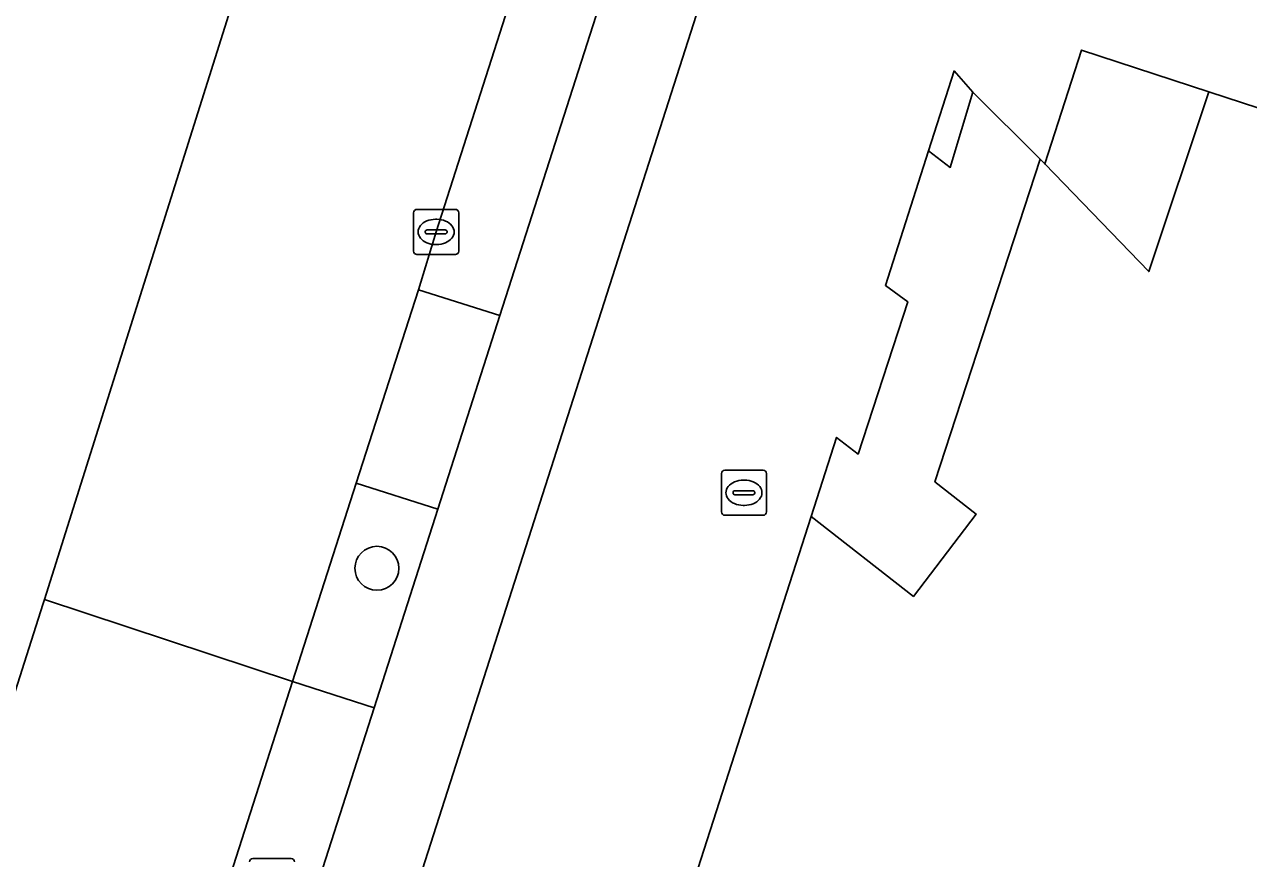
# Model space of a CAD drawing. Extents: x 161087 to 161926, y 382572 to 383873.
# Drawn here: x 161107.67 to 161134.86, y 383387.22 to 383405.74 of the extents above; entities that cross this region are included whole.
import ezdxf

# ---------------------------------------------------------------- set-up
doc = ezdxf.new("R2010")
doc.units = 0
for name, color, linetype in [('IMGEO_Berm_groen', 7, 'Continuous'), ('IMGEO_Boom', 7, 'Continuous'), ('IMGEO_Brandkraan', 7, 'Continuous'), ('IMGEO_Fietspad_gesloten', 7, 'Continuous'), ('IMGEO_Kolk', 7, 'Continuous'), ('IMGEO_Pand', 7, 'Continuous'), ('IMGEO_Pand_overbouw', 7, 'Continuous'), ('IMGEO_Rijbaan_lokaal_gesloten', 7, 'Continuous'), ('IMGEO_Rijbaan_lokaal_open', 7, 'Continuous'), ('IMGEO_Rioolput', 7, 'Continuous'), ('IMGEO_Voetpad_open', 7, 'Continuous')]:
    doc.layers.add(name, color=color, linetype=linetype)

msp = doc.modelspace()

# ---------------------------------------------------------------- linework, layer by layer
at = {"layer": 'IMGEO_Berm_groen'}
msp.add_lwpolyline([(161127.511, 383435.3), (161126.219, 383430.427), (161122.46, 383418.773), (161116.813, 383401.135), (161116.421, 383399.847), (161118.23, 383399.279), (161126.242, 383424.257), (161134.175, 383449.057)], dxfattribs=at)
msp.add_lwpolyline([(161116.849, 383394.973), (161115.038, 383395.556), (161113.625, 383391.147), (161115.434, 383390.563)], close=True, dxfattribs=at)
at = {"layer": 'IMGEO_Boom'}
msp.add_circle((161115.497, 383393.663), 0.489, dxfattribs=at)
at = {"layer": 'IMGEO_Brandkraan'}
for p, q in [((161123.148, 383394.915), (161123.148, 383395.767)), ((161123.223, 383395.841), (161124.075, 383395.841)), ((161123.636, 383395.621), (161123.661, 383395.621)), ((161124.149, 383395.767), (161124.149, 383394.915)), ((161123.407, 383395.335), (161123.407, 383395.347)), ((161123.45, 383395.384), (161123.848, 383395.384)), ((161123.891, 383395.347), (161123.891, 383395.335)), ((161123.845, 383395.298), (161123.447, 383395.298)), ((161123.659, 383395.061), (161123.634, 383395.061)), ((161124.075, 383394.841), (161123.223, 383394.841))]:
    msp.add_line(p, q, dxfattribs=at)
for points in [[(161123.148, 383394.915), (161123.148, 383395.767)], [(161123.223, 383395.841), (161124.075, 383395.841)], [(161124.149, 383395.767), (161124.149, 383394.915)], [(161124.075, 383394.841), (161123.223, 383394.841)]]:
    msp.add_lwpolyline(points, dxfattribs=at)
for centre, radius, start, end in [((161123.225, 383395.765), 0.0765, 91.552, 178.448), ((161123.225, 383395.765), 0.0765, 91.552, 178.448), ((161124.073, 383395.765), 0.0765, 1.552, 88.448), ((161124.073, 383395.765), 0.0765, 1.552, 88.448), ((161123.447, 383395.344), 0.0403, 85.8775, 175.7526), ((161123.444, 383395.334), 0.0366, 178.938, 274.7102), ((161123.848, 383395.341), 0.043, 264.8664, 352.4533), ((161123.852, 383395.346), 0.0386, 1.7309, 96.639), ((161123.225, 383394.917), 0.0765, 181.552, 268.448), ((161123.225, 383394.917), 0.0765, 181.552, 268.448), ((161124.073, 383394.917), 0.0765, 271.552, 358.448), ((161124.073, 383394.917), 0.0765, 271.552, 358.448)]:
    msp.add_arc(centre, radius, start, end, dxfattribs=at)
for centre, major_axis, ratio, start_param, end_param in [((161123.635, 383395.341), (-0.387, 0.002), 0.722429, 4.712389, 7.853982), ((161123.66, 383395.341), (-0.39, 0.002), 0.717154, 1.570796, 4.712389)]:
    msp.add_ellipse(centre, major_axis=major_axis, ratio=ratio, start_param=start_param, end_param=end_param, dxfattribs=at)
at = {"layer": 'IMGEO_Fietspad_gesloten'}
msp.add_lwpolyline([(161155.682, 383515.827), (161151.246, 383501.964), (161146.975, 383488.617), (161146.735, 383487.867), (161138.885, 383463.652), (161136.844, 383457.354), (161135.989, 383454.718), (161134.743, 383450.833), (161134.175, 383449.057), (161126.242, 383424.257), (161118.23, 383399.279), (161116.849, 383394.973), (161115.434, 383390.563), (161111.001, 383376.742), (161110.893, 383376.406), (161104.03, 383354.985), (161103.525, 383353.409), (161105.564, 383352.758), (161112.902, 383375.733), (161128.554, 383424.564)], dxfattribs=at)
at = {"layer": 'IMGEO_Kolk'}
for p, q in [((161116.387, 383401.635), (161117.239, 383401.635)), ((161116.312, 383400.709), (161116.312, 383401.561)), ((161116.8, 383401.415), (161116.825, 383401.415)), ((161117.313, 383401.561), (161117.313, 383400.709)), ((161116.571, 383401.129), (161116.571, 383401.141)), ((161117.009, 383401.092), (161116.611, 383401.092)), ((161116.614, 383401.178), (161117.012, 383401.178)), ((161117.055, 383401.141), (161117.055, 383401.129)), ((161116.823, 383400.855), (161116.798, 383400.855)), ((161117.239, 383400.635), (161116.387, 383400.635))]:
    msp.add_line(p, q, dxfattribs=at)
for points in [[(161116.387, 383401.635), (161117.239, 383401.635)], [(161116.312, 383400.709), (161116.312, 383401.561)], [(161117.313, 383401.561), (161117.313, 383400.709)], [(161117.239, 383400.635), (161116.387, 383400.635)]]:
    msp.add_lwpolyline(points, dxfattribs=at)
for centre, radius, start, end in [((161116.389, 383401.559), 0.0765, 91.552, 178.448), ((161116.389, 383401.559), 0.0765, 91.552, 178.448), ((161117.237, 383401.559), 0.0765, 1.552, 88.448), ((161117.237, 383401.559), 0.0765, 1.552, 88.448), ((161116.611, 383401.138), 0.0403, 85.8775, 175.7526), ((161116.608, 383401.128), 0.0366, 178.938, 274.7102), ((161117.012, 383401.135), 0.043, 264.8664, 352.4533), ((161117.016, 383401.14), 0.0386, 1.7309, 96.639), ((161116.389, 383400.711), 0.0765, 181.552, 268.448), ((161116.389, 383400.711), 0.0765, 181.552, 268.448), ((161117.237, 383400.711), 0.0765, 271.552, 358.448), ((161117.237, 383400.711), 0.0765, 271.552, 358.448)]:
    msp.add_arc(centre, radius, start, end, dxfattribs=at)
for centre, major_axis, ratio, start_param, end_param in [((161116.799, 383401.135), (-0.387, 0.002), 0.722429, 4.712389, 7.853982), ((161116.824, 383401.135), (-0.39, 0.002), 0.717154, 1.570796, 4.712389)]:
    msp.add_ellipse(centre, major_axis=major_axis, ratio=ratio, start_param=start_param, end_param=end_param, dxfattribs=at)
at = {"layer": 'IMGEO_Pand'}
msp.add_lwpolyline([(161147.754, 383464.805), (161129.457, 383407.97), (161129.921, 383407.79), (161129.832, 383407.488), (161130.667, 383407.221), (161130.761, 383407.516), (161136.08, 383405.802), (161136.468, 383406.865), (161137.939, 383406.339), (161136.942, 383403.277), (161133.977, 383404.243), (161132.64, 383400.252), (161130.33, 383402.645), (161130.228, 383402.753), (161127.891, 383395.585), (161128.806, 383394.866), (161127.414, 383393.037), (161125.139, 383394.812), (161121.743, 383384.25)], dxfattribs=at)
msp.add_lwpolyline([(161128.73, 383404.237), (161128.317, 383404.709), (161127.748, 383402.939), (161128.231, 383402.567)], close=True, dxfattribs=at)
at = {"layer": 'IMGEO_Pand_overbouw'}
for points in [[(161133.977, 383404.243), (161131.149, 383405.174), (161130.33, 383402.645), (161132.64, 383400.252)], [(161128.73, 383404.237), (161128.231, 383402.567), (161127.748, 383402.939), (161126.791, 383399.946), (161127.288, 383399.583), (161126.183, 383396.201), (161125.708, 383396.569), (161125.139, 383394.812), (161127.414, 383393.037), (161128.806, 383394.866), (161127.891, 383395.585), (161130.228, 383402.753)]]:
    msp.add_lwpolyline(points, close=True, dxfattribs=at)
at = {"layer": 'IMGEO_Rijbaan_lokaal_gesloten'}
for points in [[(161128.971, 383449.716), (161129.214, 383450.477), (161126.512, 383451.368), (161108.114, 383392.971)], [(161108.114, 383392.971), (161113.625, 383391.147), (161115.038, 383395.556), (161116.421, 383399.847), (161116.813, 383401.135), (161122.46, 383418.773), (161126.219, 383430.427), (161127.511, 383435.3)]]:
    msp.add_lwpolyline(points, dxfattribs=at)
at = {"layer": 'IMGEO_Rijbaan_lokaal_open'}
msp.add_lwpolyline([(161090.326, 383337.057), (161093.567, 383336.023), (161095.728, 383335.334), (161101.633, 383353.812), (161101.691, 383353.995), (161102.204, 383355.599), (161109.191, 383377.32), (161113.625, 383391.147), (161108.114, 383392.971), (161108.08, 383392.862), (161091.959, 383342.19)], close=True, dxfattribs=at)
at = {"layer": 'IMGEO_Rioolput'}
msp.add_line((161112.739, 383387.217), (161113.591, 383387.217), dxfattribs=at)
msp.add_lwpolyline([(161112.739, 383387.217), (161113.591, 383387.217)], dxfattribs=at)
for centre, start, end in [((161112.741, 383387.141), 91.552, 178.448), ((161112.741, 383387.141), 91.552, 178.448), ((161113.589, 383387.141), 1.552, 88.448), ((161113.589, 383387.141), 1.552, 88.448)]:
    msp.add_arc(centre, 0.0765, start, end, dxfattribs=at)
at = {"layer": 'IMGEO_Voetpad_open'}
for points in [[(161148.54, 383486.658), (161128.554, 383424.564), (161112.902, 383375.733)], [(161121.743, 383384.25), (161125.139, 383394.812), (161125.708, 383396.569), (161126.183, 383396.201), (161127.288, 383399.583), (161126.791, 383399.946), (161127.748, 383402.939), (161128.317, 383404.709), (161128.73, 383404.237), (161130.228, 383402.753), (161130.33, 383402.645), (161131.149, 383405.174), (161133.977, 383404.243), (161136.942, 383403.277), (161137.939, 383406.339), (161136.468, 383406.865), (161136.08, 383405.802), (161130.761, 383407.516), (161130.667, 383407.221), (161129.832, 383407.488), (161129.921, 383407.79), (161129.457, 383407.97), (161147.754, 383464.805)]]:
    msp.add_lwpolyline(points, dxfattribs=at)
for points in [[(161131.149, 383405.174), (161130.33, 383402.645), (161132.64, 383400.252), (161133.977, 383404.243)], [(161127.891, 383395.585), (161130.228, 383402.753), (161128.73, 383404.237), (161128.231, 383402.567), (161127.748, 383402.939), (161126.791, 383399.946), (161127.288, 383399.583), (161126.183, 383396.201), (161125.708, 383396.569), (161125.139, 383394.812), (161127.414, 383393.037), (161128.806, 383394.866)], [(161118.23, 383399.279), (161116.421, 383399.847), (161115.038, 383395.556), (161116.849, 383394.973)], [(161115.434, 383390.563), (161113.625, 383391.147), (161109.191, 383377.32), (161111.001, 383376.742)]]:
    msp.add_lwpolyline(points, close=True, dxfattribs=at)

doc.saveas('drawing.dxf')
